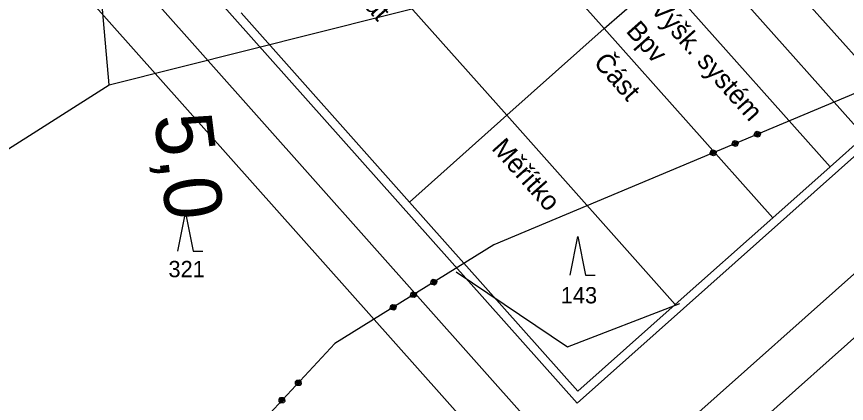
# Model space of a CAD drawing. Extents: x -866656 to -858817, y -1041816 to -1038653.
# Drawn here: x -864955.2 to -864868.6, y -1040747.1 to -1040706.7 of the extents above; entities that cross this region are included whole.
import ezdxf

# ---------------------------------------------------------------- set-up
doc = ezdxf.new("R2010")
doc.units = 0
for name, color, linetype in [('tisk ramy', 7, 'Continuous'), ('Vrstva 1', 7, 'Continuous'), ('Vrstva 3', 7, 'Continuous'), ('Vrstva 7', 7, 'Continuous')]:
    doc.layers.add(name, color=color, linetype=linetype)

msp = doc.modelspace()

# ---------------------------------------------------------------- linework, layer by layer
at = {"layer": 'tisk ramy'}
for p, q in [((-864896.72, -1040747.042), (-865017.586, -1040611.282)), ((-864911.444, -1040688.274), (-864893.89, -1040707.992)), ((-864880.741, -1040696.286), (-864863.187, -1040716.004)), ((-864921.601, -1040697.316), (-864904.046, -1040717.034)), ((-864884.327, -1040699.478), (-864866.772, -1040719.196)), ((-864893.89, -1040707.992), (-864887.912, -1040702.67)), ((-864887.912, -1040702.67), (-864870.357, -1040722.388)), ((-864914.202, -1040726.076), (-864931.757, -1040706.358)), ((-864850.586, -1040705.969), (-864896.72, -1040747.042)), ((-864904.046, -1040717.034), (-864893.89, -1040707.992)), ((-864893.89, -1040707.992), (-864876.335, -1040727.71)), ((-864914.202, -1040726.076), (-864904.046, -1040717.034)), ((-864904.046, -1040717.034), (-864886.491, -1040736.752)), ((-864866.772, -1040719.196), (-864870.357, -1040722.388)), ((-864870.357, -1040722.388), (-864876.335, -1040727.71)), ((-864896.647, -1040745.794), (-864914.202, -1040726.076)), ((-864886.491, -1040736.752), (-864876.335, -1040727.71)), ((-864896.647, -1040745.794), (-864886.491, -1040736.752))]:
    msp.add_line(p, q, dxfattribs=at)
for points in [[(-865732.632, -1039823.163), (-864894.802, -1040764.235), (-864672.984, -1040566.751), (-865510.814, -1039625.68)], [(-865511.224, -1039632.739), (-864680.043, -1040566.341), (-864894.393, -1040757.175), (-865725.573, -1039823.573)]]:
    msp.add_lwpolyline(points, close=True, dxfattribs=at)
at = {"layer": 'Vrstva 1'}
for p, q in [((-864945.5, -1040713.85), (-864948.71, -1040677.1)), ((-864945.5, -1040713.85), (-864895.58, -1040701.25)), ((-864975.3, -1040732.8), (-864945.5, -1040713.85)), ((-864938.35, -1040731.21), (-864937.55, -1040727.21)), ((-864937.55, -1040727.21), (-864936.75, -1040731.21)), ((-864897.438, -1040733.683), (-864896.638, -1040729.683)), ((-864896.638, -1040729.683), (-864895.838, -1040733.683)), ((-864936.75, -1040731.21), (-864935.75, -1040731.21)), ((-864909.342, -1040733.343), (-864897.725, -1040741.184)), ((-864895.838, -1040733.683), (-864894.838, -1040733.683)), ((-864897.725, -1040741.184), (-864886.011, -1040736.634))]:
    msp.add_line(p, q, dxfattribs=at)
at = {"layer": 'Vrstva 3'}
for p, q in [((-864854.89, -1040709.33), (-864905.4, -1040730.54)), ((-864854.89, -1040709.33), (-864905.4, -1040730.54)), ((-864878.14, -1040718.767), (-864877.956, -1040718.69)), ((-864878.14, -1040718.767), (-864877.956, -1040718.69)), ((-864877.956, -1040718.69), (-864877.694, -1040718.797)), ((-864877.956, -1040718.69), (-864877.694, -1040718.797)), ((-864878.247, -1040719.029), (-864878.14, -1040718.767)), ((-864878.247, -1040719.029), (-864878.14, -1040718.767)), ((-864878.17, -1040719.214), (-864878.247, -1040719.029)), ((-864878.17, -1040719.214), (-864878.247, -1040719.029)), ((-864877.908, -1040719.321), (-864878.17, -1040719.214)), ((-864877.908, -1040719.321), (-864878.17, -1040719.214)), ((-864878.155, -1040718.991), (-864878.077, -1040719.175)), ((-864878.155, -1040718.991), (-864878.077, -1040719.175)), ((-864878.101, -1040718.86), (-864877.917, -1040718.782)), ((-864878.101, -1040718.86), (-864877.917, -1040718.782)), ((-864877.946, -1040719.228), (-864878.101, -1040718.86)), ((-864877.946, -1040719.228), (-864878.101, -1040718.86)), ((-864878.077, -1040719.175), (-864877.946, -1040719.228)), ((-864878.077, -1040719.175), (-864877.946, -1040719.228)), ((-864878.009, -1040718.821), (-864877.854, -1040719.19)), ((-864878.009, -1040718.821), (-864877.854, -1040719.19)), ((-864877.917, -1040718.782), (-864877.762, -1040719.151)), ((-864877.917, -1040718.782), (-864877.762, -1040719.151)), ((-864877.723, -1040719.243), (-864877.908, -1040719.321)), ((-864877.723, -1040719.243), (-864877.908, -1040719.321)), ((-864877.709, -1040719.02), (-864877.786, -1040718.836)), ((-864877.709, -1040719.02), (-864877.786, -1040718.836)), ((-864877.762, -1040719.151), (-864877.709, -1040719.02)), ((-864877.762, -1040719.151), (-864877.709, -1040719.02)), ((-864877.616, -1040718.981), (-864877.723, -1040719.243)), ((-864877.616, -1040718.981), (-864877.723, -1040719.243)), ((-864877.694, -1040718.797), (-864877.616, -1040718.981)), ((-864877.694, -1040718.797), (-864877.616, -1040718.981)), ((-864880.552, -1040719.997), (-864880.445, -1040719.735)), ((-864880.552, -1040719.997), (-864880.445, -1040719.735)), ((-864880.475, -1040720.182), (-864880.552, -1040719.997)), ((-864880.475, -1040720.182), (-864880.552, -1040719.997)), ((-864880.213, -1040720.289), (-864880.475, -1040720.182)), ((-864880.213, -1040720.289), (-864880.475, -1040720.182)), ((-864880.46, -1040719.958), (-864880.382, -1040720.143)), ((-864880.46, -1040719.958), (-864880.382, -1040720.143)), ((-864880.445, -1040719.735), (-864880.261, -1040719.658)), ((-864880.445, -1040719.735), (-864880.261, -1040719.658)), ((-864880.406, -1040719.828), (-864880.222, -1040719.75)), ((-864880.406, -1040719.828), (-864880.222, -1040719.75)), ((-864880.251, -1040720.196), (-864880.406, -1040719.828)), ((-864880.251, -1040720.196), (-864880.406, -1040719.828)), ((-864880.382, -1040720.143), (-864880.251, -1040720.196)), ((-864880.382, -1040720.143), (-864880.251, -1040720.196)), ((-864880.314, -1040719.789), (-864880.159, -1040720.158)), ((-864880.314, -1040719.789), (-864880.159, -1040720.158)), ((-864880.261, -1040719.658), (-864879.999, -1040719.765)), ((-864880.261, -1040719.658), (-864879.999, -1040719.765)), ((-864880.222, -1040719.75), (-864880.067, -1040720.119)), ((-864880.222, -1040719.75), (-864880.067, -1040720.119)), ((-864880.028, -1040720.211), (-864880.213, -1040720.289)), ((-864880.028, -1040720.211), (-864880.213, -1040720.289)), ((-864880.014, -1040719.988), (-864880.091, -1040719.804)), ((-864880.014, -1040719.988), (-864880.091, -1040719.804)), ((-864880.067, -1040720.119), (-864880.014, -1040719.988)), ((-864880.067, -1040720.119), (-864880.014, -1040719.988)), ((-864879.921, -1040719.949), (-864880.028, -1040720.211)), ((-864879.921, -1040719.949), (-864880.028, -1040720.211)), ((-864879.999, -1040719.765), (-864879.921, -1040719.949)), ((-864879.999, -1040719.765), (-864879.921, -1040719.949)), ((-864882.857, -1040720.965), (-864882.75, -1040720.703)), ((-864882.857, -1040720.965), (-864882.75, -1040720.703)), ((-864882.78, -1040721.149), (-864882.857, -1040720.965)), ((-864882.78, -1040721.149), (-864882.857, -1040720.965)), ((-864882.518, -1040721.256), (-864882.78, -1040721.149)), ((-864882.518, -1040721.256), (-864882.78, -1040721.149)), ((-864882.765, -1040720.926), (-864882.687, -1040721.111)), ((-864882.765, -1040720.926), (-864882.687, -1040721.111)), ((-864882.75, -1040720.703), (-864882.566, -1040720.626)), ((-864882.75, -1040720.703), (-864882.566, -1040720.626)), ((-864882.711, -1040720.795), (-864882.527, -1040720.718)), ((-864882.711, -1040720.795), (-864882.527, -1040720.718)), ((-864882.557, -1040721.164), (-864882.711, -1040720.795)), ((-864882.557, -1040721.164), (-864882.711, -1040720.795)), ((-864882.687, -1040721.111), (-864882.557, -1040721.164)), ((-864882.687, -1040721.111), (-864882.557, -1040721.164)), ((-864882.619, -1040720.757), (-864882.464, -1040721.126)), ((-864882.619, -1040720.757), (-864882.464, -1040721.126)), ((-864882.566, -1040720.626), (-864882.304, -1040720.733)), ((-864882.566, -1040720.626), (-864882.304, -1040720.733)), ((-864882.527, -1040720.718), (-864882.372, -1040721.087)), ((-864882.527, -1040720.718), (-864882.372, -1040721.087)), ((-864882.333, -1040721.179), (-864882.518, -1040721.256)), ((-864882.333, -1040721.179), (-864882.518, -1040721.256)), ((-864882.319, -1040720.956), (-864882.396, -1040720.772)), ((-864882.319, -1040720.956), (-864882.396, -1040720.772)), ((-864882.372, -1040721.087), (-864882.319, -1040720.956)), ((-864882.372, -1040721.087), (-864882.319, -1040720.956)), ((-864882.226, -1040720.917), (-864882.333, -1040721.179)), ((-864882.226, -1040720.917), (-864882.333, -1040721.179)), ((-864882.304, -1040720.733), (-864882.226, -1040720.917)), ((-864882.304, -1040720.733), (-864882.226, -1040720.917)), ((-864905.4, -1040730.54), (-864921.99, -1040740.82)), ((-864905.4, -1040730.54), (-864921.99, -1040740.82)), ((-864911.962, -1040734.488), (-864911.897, -1040734.213)), ((-864911.962, -1040734.488), (-864911.897, -1040734.213)), ((-864911.897, -1040734.213), (-864911.727, -1040734.108)), ((-864911.897, -1040734.213), (-864911.727, -1040734.108)), ((-864911.845, -1040734.298), (-864911.675, -1040734.193)), ((-864911.845, -1040734.298), (-864911.675, -1040734.193)), ((-864911.634, -1040734.638), (-864911.845, -1040734.298)), ((-864911.634, -1040734.638), (-864911.845, -1040734.298)), ((-864911.76, -1040734.245), (-864911.549, -1040734.585)), ((-864911.76, -1040734.245), (-864911.549, -1040734.585)), ((-864911.727, -1040734.108), (-864911.452, -1040734.172)), ((-864911.727, -1040734.108), (-864911.452, -1040734.172)), ((-864911.675, -1040734.193), (-864911.464, -1040734.533)), ((-864911.675, -1040734.193), (-864911.464, -1040734.533)), ((-864911.432, -1040734.395), (-864911.537, -1040734.225)), ((-864911.432, -1040734.395), (-864911.537, -1040734.225)), ((-864911.452, -1040734.172), (-864911.347, -1040734.342)), ((-864911.452, -1040734.172), (-864911.347, -1040734.342)), ((-864911.857, -1040734.658), (-864911.962, -1040734.488)), ((-864911.857, -1040734.658), (-864911.962, -1040734.488)), ((-864911.877, -1040734.436), (-864911.772, -1040734.606)), ((-864911.877, -1040734.436), (-864911.772, -1040734.606)), ((-864911.581, -1040734.723), (-864911.857, -1040734.658)), ((-864911.581, -1040734.723), (-864911.857, -1040734.658)), ((-864911.772, -1040734.606), (-864911.634, -1040734.638)), ((-864911.772, -1040734.606), (-864911.634, -1040734.638)), ((-864911.411, -1040734.618), (-864911.581, -1040734.723)), ((-864911.411, -1040734.618), (-864911.581, -1040734.723)), ((-864911.464, -1040734.533), (-864911.432, -1040734.395)), ((-864911.464, -1040734.533), (-864911.432, -1040734.395)), ((-864911.347, -1040734.342), (-864911.411, -1040734.618)), ((-864911.347, -1040734.342), (-864911.411, -1040734.618)), ((-864914.087, -1040735.805), (-864914.023, -1040735.53)), ((-864914.087, -1040735.805), (-864914.023, -1040735.53)), ((-864913.982, -1040735.975), (-864914.087, -1040735.805)), ((-864913.982, -1040735.975), (-864914.087, -1040735.805)), ((-864914.023, -1040735.53), (-864913.853, -1040735.424)), ((-864914.023, -1040735.53), (-864913.853, -1040735.424)), ((-864914.002, -1040735.753), (-864913.897, -1040735.923)), ((-864914.002, -1040735.753), (-864913.897, -1040735.923)), ((-864913.706, -1040736.04), (-864913.982, -1040735.975)), ((-864913.706, -1040736.04), (-864913.982, -1040735.975)), ((-864913.97, -1040735.615), (-864913.8, -1040735.51)), ((-864913.97, -1040735.615), (-864913.8, -1040735.51)), ((-864913.759, -1040735.955), (-864913.97, -1040735.615)), ((-864913.759, -1040735.955), (-864913.97, -1040735.615)), ((-864913.897, -1040735.923), (-864913.759, -1040735.955)), ((-864913.897, -1040735.923), (-864913.759, -1040735.955)), ((-864913.885, -1040735.562), (-864913.674, -1040735.902)), ((-864913.885, -1040735.562), (-864913.674, -1040735.902)), ((-864913.853, -1040735.424), (-864913.577, -1040735.489)), ((-864913.853, -1040735.424), (-864913.577, -1040735.489)), ((-864913.8, -1040735.51), (-864913.589, -1040735.85)), ((-864913.8, -1040735.51), (-864913.589, -1040735.85)), ((-864913.536, -1040735.935), (-864913.706, -1040736.04)), ((-864913.536, -1040735.935), (-864913.706, -1040736.04)), ((-864913.557, -1040735.712), (-864913.662, -1040735.542)), ((-864913.557, -1040735.712), (-864913.662, -1040735.542)), ((-864913.589, -1040735.85), (-864913.557, -1040735.712)), ((-864913.589, -1040735.85), (-864913.557, -1040735.712)), ((-864913.577, -1040735.489), (-864913.472, -1040735.659)), ((-864913.577, -1040735.489), (-864913.472, -1040735.659)), ((-864913.472, -1040735.659), (-864913.536, -1040735.935)), ((-864913.472, -1040735.659), (-864913.536, -1040735.935)), ((-864916.212, -1040737.122), (-864916.148, -1040736.847)), ((-864916.212, -1040737.122), (-864916.148, -1040736.847)), ((-864916.148, -1040736.847), (-864915.978, -1040736.741)), ((-864916.148, -1040736.847), (-864915.978, -1040736.741)), ((-864916.095, -1040736.932), (-864915.925, -1040736.826)), ((-864916.095, -1040736.932), (-864915.925, -1040736.826)), ((-864916.01, -1040736.879), (-864915.799, -1040737.219)), ((-864916.01, -1040736.879), (-864915.799, -1040737.219)), ((-864915.978, -1040736.741), (-864915.702, -1040736.806)), ((-864915.978, -1040736.741), (-864915.702, -1040736.806)), ((-864915.925, -1040736.826), (-864915.714, -1040737.166)), ((-864915.925, -1040736.826), (-864915.714, -1040737.166)), ((-864915.682, -1040737.029), (-864915.787, -1040736.859)), ((-864915.682, -1040737.029), (-864915.787, -1040736.859)), ((-864915.702, -1040736.806), (-864915.597, -1040736.976)), ((-864915.702, -1040736.806), (-864915.597, -1040736.976)), ((-864916.107, -1040737.292), (-864916.212, -1040737.122)), ((-864916.107, -1040737.292), (-864916.212, -1040737.122)), ((-864916.127, -1040737.069), (-864916.022, -1040737.239)), ((-864916.127, -1040737.069), (-864916.022, -1040737.239)), ((-864915.832, -1040737.357), (-864916.107, -1040737.292)), ((-864915.832, -1040737.357), (-864916.107, -1040737.292)), ((-864915.884, -1040737.272), (-864916.095, -1040736.932)), ((-864915.884, -1040737.272), (-864916.095, -1040736.932)), ((-864916.022, -1040737.239), (-864915.884, -1040737.272)), ((-864916.022, -1040737.239), (-864915.884, -1040737.272)), ((-864915.662, -1040737.251), (-864915.832, -1040737.357)), ((-864915.662, -1040737.251), (-864915.832, -1040737.357)), ((-864915.714, -1040737.166), (-864915.682, -1040737.029)), ((-864915.714, -1040737.166), (-864915.682, -1040737.029)), ((-864915.597, -1040736.976), (-864915.662, -1040737.251)), ((-864915.597, -1040736.976), (-864915.662, -1040737.251)), ((-864921.99, -1040740.82), (-864932.87, -1040752.51)), ((-864921.99, -1040740.82), (-864932.87, -1040752.51)), ((-864926.082, -1040744.776), (-864925.946, -1040744.63)), ((-864926.082, -1040744.776), (-864925.946, -1040744.63)), ((-864925.946, -1040744.63), (-864925.663, -1040744.62)), ((-864925.946, -1040744.63), (-864925.663, -1040744.62)), ((-864925.663, -1040744.62), (-864925.517, -1040744.756)), ((-864925.663, -1040744.62), (-864925.517, -1040744.756)), ((-864926.072, -1040745.059), (-864926.082, -1040744.776)), ((-864926.072, -1040745.059), (-864926.082, -1040744.776)), ((-864925.926, -1040745.195), (-864926.072, -1040745.059)), ((-864925.926, -1040745.195), (-864926.072, -1040745.059)), ((-864926.009, -1040744.845), (-864925.873, -1040744.698)), ((-864926.009, -1040744.845), (-864925.873, -1040744.698)), ((-864925.716, -1040745.117), (-864926.009, -1040744.845)), ((-864925.716, -1040745.117), (-864926.009, -1040744.845)), ((-864926.004, -1040744.986), (-864925.857, -1040745.122)), ((-864926.004, -1040744.986), (-864925.857, -1040745.122)), ((-864925.941, -1040744.771), (-864925.648, -1040745.044)), ((-864925.941, -1040744.771), (-864925.648, -1040745.044)), ((-864925.643, -1040745.185), (-864925.926, -1040745.195)), ((-864925.643, -1040745.185), (-864925.926, -1040745.195)), ((-864925.873, -1040744.698), (-864925.58, -1040744.971)), ((-864925.873, -1040744.698), (-864925.58, -1040744.971)), ((-864925.857, -1040745.122), (-864925.716, -1040745.117)), ((-864925.857, -1040745.122), (-864925.716, -1040745.117)), ((-864925.585, -1040744.829), (-864925.731, -1040744.693)), ((-864925.585, -1040744.829), (-864925.731, -1040744.693)), ((-864925.507, -1040745.039), (-864925.643, -1040745.185)), ((-864925.507, -1040745.039), (-864925.643, -1040745.185)), ((-864925.58, -1040744.971), (-864925.585, -1040744.829)), ((-864925.58, -1040744.971), (-864925.585, -1040744.829)), ((-864925.517, -1040744.756), (-864925.507, -1040745.039)), ((-864925.517, -1040744.756), (-864925.507, -1040745.039)), ((-864927.785, -1040746.607), (-864927.649, -1040746.46)), ((-864927.785, -1040746.607), (-864927.649, -1040746.46)), ((-864927.775, -1040746.889), (-864927.785, -1040746.607)), ((-864927.775, -1040746.889), (-864927.785, -1040746.607)), ((-864927.629, -1040747.025), (-864927.775, -1040746.889)), ((-864927.629, -1040747.025), (-864927.775, -1040746.889)), ((-864927.712, -1040746.675), (-864927.576, -1040746.528)), ((-864927.712, -1040746.675), (-864927.576, -1040746.528)), ((-864927.419, -1040746.947), (-864927.712, -1040746.675)), ((-864927.419, -1040746.947), (-864927.712, -1040746.675)), ((-864927.707, -1040746.816), (-864927.561, -1040746.952)), ((-864927.707, -1040746.816), (-864927.561, -1040746.952)), ((-864927.649, -1040746.46), (-864927.366, -1040746.45)), ((-864927.649, -1040746.46), (-864927.366, -1040746.45)), ((-864927.644, -1040746.601), (-864927.351, -1040746.874)), ((-864927.644, -1040746.601), (-864927.351, -1040746.874)), ((-864927.346, -1040747.015), (-864927.629, -1040747.025)), ((-864927.346, -1040747.015), (-864927.629, -1040747.025)), ((-864927.576, -1040746.528), (-864927.283, -1040746.801)), ((-864927.576, -1040746.528), (-864927.283, -1040746.801)), ((-864927.561, -1040746.952), (-864927.419, -1040746.947)), ((-864927.561, -1040746.952), (-864927.419, -1040746.947)), ((-864927.288, -1040746.659), (-864927.435, -1040746.523)), ((-864927.288, -1040746.659), (-864927.435, -1040746.523)), ((-864927.366, -1040746.45), (-864927.22, -1040746.586)), ((-864927.366, -1040746.45), (-864927.22, -1040746.586)), ((-864927.21, -1040746.869), (-864927.346, -1040747.015)), ((-864927.21, -1040746.869), (-864927.346, -1040747.015)), ((-864927.283, -1040746.801), (-864927.288, -1040746.659)), ((-864927.283, -1040746.801), (-864927.288, -1040746.659)), ((-864927.22, -1040746.586), (-864927.21, -1040746.869)), ((-864927.22, -1040746.586), (-864927.21, -1040746.869))]:
    msp.add_line(p, q, dxfattribs=at)

# ---------------------------------------------------------------- texts
at = {"layer": 'tisk ramy'}
for s, height, p in [('Formát', 2, (-864923.136, -1040701.008)), ('Výšk. systém', 1.99999, (-864889.175, -1040706.039)), ('Bpv', 2, (-864891.715, -1040708.3)), ('Část', 2, (-864895.107, -1040711.588)), ('Měřítko', 2, (-864905.726, -1040720.533))]:
    msp.add_text(s, height=height, rotation=311.67847, dxfattribs=at).set_placement(p)
at = {"layer": 'Vrstva 1'}
for s, p in [('321', (-864939.329, -1040733.91)), ('143', (-864898.429, -1040736.64))]:
    msp.add_text(s, height=1.7, dxfattribs=at).set_placement(p)
at = {"layer": 'Vrstva 7'}
msp.add_text('5,0', height=6, rotation=277.0164, dxfattribs=at).set_placement((-864940.847, -1040717.139))

doc.saveas('drawing.dxf')
